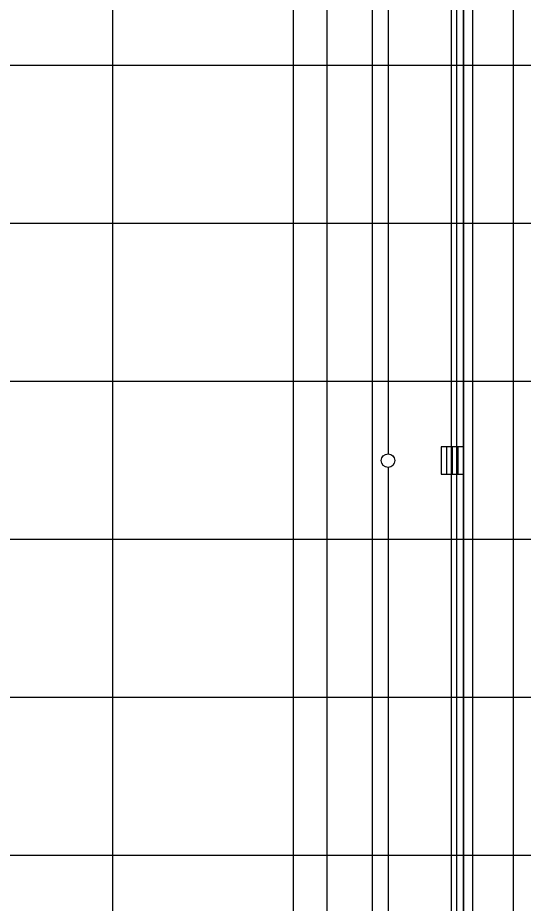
# Model space of a CAD drawing. Extents: x -264205 to -263659, y -1242401 to -1241986.
# Drawn here: x -263831.66 to -263809.28, y -1242184 to -1242144.77 of the extents above; entities that cross this region are included whole.
import ezdxf

# ---------------------------------------------------------------- set-up
doc = ezdxf.new("R2010")
doc.units = 0
doc.layers.add('HESCON_OSI_STAVBY_KFA', color=7, linetype='Continuous')
doc.layers.add('SITUACIA_DSP_2D', color=7, linetype='Continuous')

msp = doc.modelspace()

# ---------------------------------------------------------------- linework, layer by layer
at = {"layer": 'HESCON_OSI_STAVBY_KFA'}
for p, q in [((-263827.468, -1242083.237), (-263827.468, -1242246.707)), ((-263819.468, -1242083.237), (-263819.468, -1242246.707)), ((-263812.468, -1242083.237), (-263812.468, -1242246.707)), ((-263811.518, -1242083.237), (-263811.518, -1242246.707)), ((-263809.718, -1242083.237), (-263809.718, -1242246.707)), ((-263792.653, -1242146.882), (-263857.913, -1242146.882)), ((-263792.653, -1242153.882), (-263857.913, -1242153.882)), ((-263792.653, -1242160.882), (-263857.913, -1242160.882)), ((-263792.653, -1242167.882), (-263857.913, -1242167.882)), ((-263792.653, -1242174.882), (-263857.913, -1242174.882)), ((-263792.653, -1242181.882), (-263857.913, -1242181.882))]:
    msp.add_line(p, q, dxfattribs=at)
at = {"layer": 'SITUACIA_DSP_2D'}
for p, q in [((-263815.263, -1242108.177), (-263815.263, -1242164.087)), ((-263815.968, -1242108.434), (-263815.968, -1242220.33)), ((-263812.218, -1242220.206), (-263812.218, -1242108.558)), ((-263811.918, -1242108.434), (-263811.918, -1242220.33)), ((-263811.918, -1242220.33), (-263811.918, -1242108.434)), ((-263817.968, -1242111.882), (-263817.968, -1242216.882)), ((-263811.918, -1242163.782), (-263812.918, -1242163.782)), ((-263812.918, -1242163.782), (-263812.918, -1242164.982)), ((-263812.668, -1242163.782), (-263812.668, -1242164.982)), ((-263812.418, -1242163.782), (-263812.418, -1242164.982)), ((-263812.168, -1242163.782), (-263812.168, -1242164.982)), ((-263815.263, -1242164.687), (-263815.263, -1242220.396)), ((-263812.918, -1242164.982), (-263811.918, -1242164.982))]:
    msp.add_line(p, q, dxfattribs=at)
msp.add_circle((-263815.263, -1242164.387), 0.3, dxfattribs=at)

doc.saveas('drawing.dxf')
